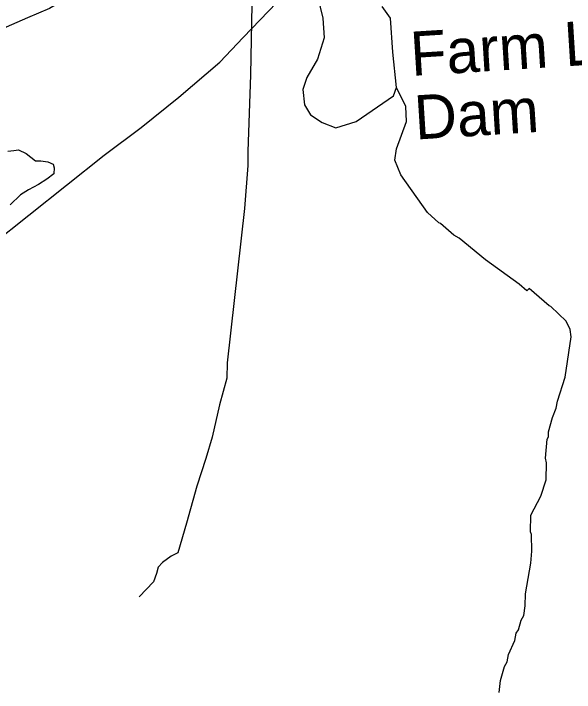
# Model space of a CAD drawing. Extents: x 1268485 to 1426702, y 514839 to 616766.
# Drawn here: x 1343444 to 1345320, y 573250 to 575520 of the extents above; entities that cross this region are included whole.
import ezdxf

# ---------------------------------------------------------------- set-up
doc = ezdxf.new("R2010")
doc.units = 0
for name, color, linetype in [('Old_Level_21', 7, 'Continuous'), ('Old_Level_35', 7, 'Continuous'), ('Old_Level_56', 7, 'Continuous'), ('Old_Level_58', 7, 'Continuous'), ('Old_Level_59', 7, 'Continuous'), ('Old_Level_60', 7, 'Continuous'), ('Old_Level_62', 7, 'Continuous')]:
    doc.layers.add(name, color=color, linetype=linetype)

msp = doc.modelspace()

# ---------------------------------------------------------------- linework, layer by layer
at = {"layer": 'Old_Level_35'}
for points in [[(1344142.346, 576159.548), (1344164.491, 576098.955), (1344184.894, 576030.007), (1344202.426, 575963.928), (1344216.267, 575872.834), (1344227.34, 575784.047), (1344236.67, 575686.083), (1344241.591, 575550.646), (1344236.157, 575314.887), (1344228.263, 575058.265), (1344227.955, 575011.923), (1344216.78, 574867.925), (1344158.955, 574352.373)], [(1343776.02, 575777.228), (1343757.873, 575759.184), (1343703.842, 575692.388), (1343652.169, 575612.623), (1343631.254, 575585.812), (1343613.722, 575569.1), (1343589.218, 575551.568), (1343564.201, 575536.754), (1343491.203, 575505.381), (1343419.537, 575474.828), (1343372.17, 575442.942), (1343348.999, 575418.439), (1343318.959, 575379.12), (1343138.718, 575044.372)], [(1344158.955, 574352.373), (1344157.622, 574300.187), (1344132.708, 574211.4), (1344108.102, 574103.696), (1344087.084, 574031.671), (1344057.147, 573939.296), (1344022.903, 573815.957), (1343993.581, 573716.455), (1343971.845, 573705.587), (1343942.215, 573683.851), (1343927.451, 573668.114), (1343922.53, 573646.891), (1343912.79, 573619.107), (1343864.295, 573569.177)]]:
    msp.add_lwpolyline(points, dxfattribs=at)
at = {"layer": 'Old_Level_56'}
msp.add_lwpolyline([(1343241.614, 574644.868), (1343746.737, 575045.898), (1343870.877, 575139.245), (1343997.18, 575240.552), (1344133.8, 575357.46), (1344211.699, 575439.931), (1344324.322, 575557.522), (1344371.731, 575616.397), (1344522.007, 575805.265), (1344680.482, 576003.771), (1344779.43, 576137.845), (1344839.243, 576216.48), (1345026.552, 576634.513), (1345228.955, 577106.47), (1345306.942, 577282.786), (1345341.035, 577375.945), (1345370.206, 577433.386), (1345403.538, 577488.742), (1345473.714, 577585.177), (1345537.169, 577655.934), (1345609.144, 577742.328), (1345678.836, 577814.76), (1345756.494, 577885.232), (1345821.543, 577935.747)], dxfattribs=at)
at = {"layer": 'Old_Level_58'}
msp.add_line((1344635.804, 575182.448), (1344635.804, 575182.448), dxfattribs=at)
at = {"layer": 'Old_Level_59'}
msp.add_lwpolyline([(1345068.464, 573249.039), (1345073.385, 573288.921), (1345086.508, 573336.545), (1345094.915, 573352.334), (1345099.426, 573376.223), (1345120.649, 573423.692), (1345125.16, 573447.581), (1345133.465, 573459.371), (1345142.282, 573491.154), (1345150.587, 573506.943), (1345155.406, 573538.829), (1345156.328, 573578.814), (1345174.783, 573682.365), (1345177.756, 573722.299), (1345177.141, 573778.278), (1345173.348, 573786.378), (1345174.681, 573842.357), (1345208.207, 573905.513), (1345225.533, 573961.082), (1345226.866, 574017.061), (1345223.278, 574033.107), (1345228.814, 574096.981), (1345233.018, 574104.875), (1345233.325, 574120.869), (1345246.551, 574168.544), (1345259.265, 574200.224), (1345263.878, 574224.113), (1345289.715, 574303.468), (1345308.99, 574438.956), (1345305.606, 574463.049), (1345292.278, 574491.398), (1345241.425, 574540.662), (1345235.478, 574542.815), (1345168.939, 574600.434), (1345160.737, 574592.642), (1345135.311, 574615.301), (1345023.25, 574696.091), (1344934.975, 574768.269), (1344917.238, 574778.727), (1344872.126, 574817.841), (1344866.18, 574819.994), (1344829.065, 574854.904), (1344740.073, 574981.113), (1344719.26, 575029.608), (1344725.237, 575067.057), (1344758.567, 575158.703), (1344756.022, 575209.619), (1344725.237, 575273.263)], dxfattribs=at)
at = {"layer": 'Old_Level_60'}
for points in [[(1344460.63, 575578.753), (1344478.44, 575504.926), (1344483.529, 575438.736), (1344460.63, 575367.455), (1344425.009, 575306.357), (1344412.288, 575265.625), (1344417.376, 575214.71), (1344437.732, 575181.615), (1344475.896, 575156.158), (1344521.693, 575138.338), (1344590.39, 575158.703), (1344715.06, 575245.259)], [(1344715.06, 575245.259), (1344715.06, 575245.259), (1344725.237, 575273.263), (1344712.515, 575390.367), (1344704.882, 575504.926), (1344676.895, 575543.112)]]:
    msp.add_lwpolyline(points, dxfattribs=at)
at = {"layer": 'Old_Level_62'}
for points in [[(1344460.63, 575578.753), (1344478.44, 575504.926), (1344483.529, 575438.736), (1344460.63, 575367.455), (1344425.009, 575306.357), (1344412.288, 575265.625), (1344417.376, 575214.71), (1344437.732, 575181.615), (1344475.896, 575156.158), (1344521.693, 575138.338), (1344590.39, 575158.703), (1344715.06, 575245.259)], [(1344715.06, 575245.259), (1344715.06, 575245.259), (1344725.237, 575273.263), (1344712.515, 575390.367), (1344704.882, 575504.926), (1344676.895, 575543.112)], [(1345068.464, 573249.039), (1345073.385, 573288.921), (1345086.508, 573336.545), (1345094.915, 573352.334), (1345099.426, 573376.223), (1345120.649, 573423.692), (1345125.16, 573447.581), (1345133.465, 573459.371), (1345142.282, 573491.154), (1345150.587, 573506.943), (1345155.406, 573538.829), (1345156.328, 573578.814), (1345174.783, 573682.365), (1345177.756, 573722.299), (1345177.141, 573778.278), (1345173.348, 573786.378), (1345174.681, 573842.357), (1345208.207, 573905.513), (1345225.533, 573961.082), (1345226.866, 574017.061), (1345223.278, 574033.107), (1345228.814, 574096.981), (1345233.018, 574104.875), (1345233.325, 574120.869), (1345246.551, 574168.544), (1345259.265, 574200.224), (1345263.878, 574224.113), (1345289.715, 574303.468), (1345308.99, 574438.956), (1345305.606, 574463.049), (1345292.278, 574491.398), (1345241.425, 574540.662), (1345235.478, 574542.815), (1345168.939, 574600.434), (1345160.737, 574592.642), (1345135.311, 574615.301), (1345023.25, 574696.091), (1344934.975, 574768.269), (1344917.238, 574778.727), (1344872.126, 574817.841), (1344866.18, 574819.994), (1344829.065, 574854.904), (1344740.073, 574981.113), (1344719.26, 575029.608), (1344725.237, 575067.057), (1344758.567, 575158.703), (1344756.022, 575209.619), (1344725.237, 575273.263)], [(1343424.845, 575059.42), (1343445.199, 575061.965), (1343460.466, 575064.511), (1343485.909, 575051.782), (1343517.552, 575027.455), (1343534.982, 575027.097), (1343559.28, 575024.482), (1343576.505, 575016.742), (1343580.503, 575004.489), (1343579.068, 574983.933), (1343555.487, 574966.504), (1343527.702, 574948.613), (1343494.586, 574930.773), (1343467.827, 574913.908), (1343432.353, 574879.818)]]:
    msp.add_lwpolyline(points, dxfattribs=at)

# ---------------------------------------------------------------- texts
at = {"layer": 'Old_Level_21'}
for s, p in [('Farm Lake', (1344775.669, 575311.305)), ('Dam', (1344788.978, 575098.466))]:
    msp.add_text(s, height=147.6375, rotation=3.578136, dxfattribs=at).set_placement(p)

doc.saveas('drawing.dxf')
